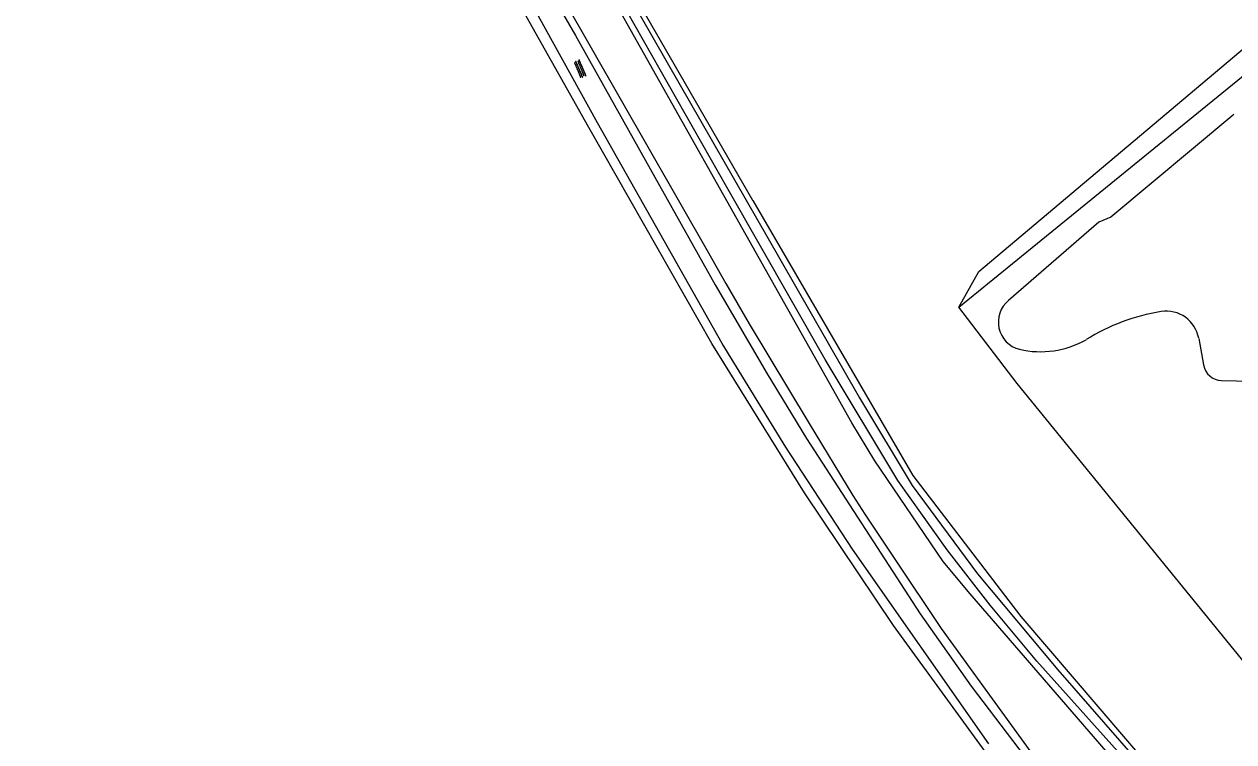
# Model space of a CAD drawing. Extents: x 128999 to 131010, y 395498 to 399007.
# Drawn here: x 129000 to 129145.9, y 398111.2 to 398197.7 of the extents above; entities that cross this region are included whole.
import ezdxf

# ---------------------------------------------------------------- set-up
doc = ezdxf.new("R2010")
doc.units = 0
for name, color, linetype in [('gg-knt-bronhoudergrens', 7, 'Continuous'), ('gg-knt-onverhard', 7, 'Continuous'), ('gg-kntw-bovenkant insteek waterloop', 7, 'Continuous'), ('gg-kntw-waterlijn', 7, 'Continuous'), ('gt-grn-groengrens', 7, 'Continuous'), ('gt-symb-overige verharding', 7, 'Continuous')]:
    doc.layers.add(name, color=color, linetype=linetype)

# ---------------------------------------------------------------- blocks, each defined once
blk = doc.blocks.new('gt0-OVH')
at = {"layer": 'gt-symb-overige verharding'}
for points in [[(-0.97, 0.3), (-0.97, 0.31), (-0.96, 0.32), (-0.97, 0.33), (-0.97, 0.34), (-0.98, 0.35), (-0.99, 0.35), (-1, 0.36), (-1.01, 0.35), (-1.02, 0.35), (-1.03, 0.34), (-1.03, 0.33), (-1.04, 0.32), (-1.03, 0.31), (-1.03, 0.3), (-1.02, 0.29), (-1.01, 0.29), (-1, 0.28), (-0.99, 0.29), (-0.98, 0.29)], [(-0.87, 0.11), (-0.87, 0.12), (-0.86, 0.13), (-0.87, 0.14), (-0.87, 0.15), (-0.88, 0.16), (-0.89, 0.16), (-0.9, 0.16), (-0.91, 0.16), (-0.92, 0.16), (-0.93, 0.15), (-0.93, 0.14), (-0.94, 0.13), (-0.93, 0.12), (-0.93, 0.11), (-0.92, 0.1), (-0.91, 0.09), (-0.9, 0.09), (-0.89, 0.09), (-0.88, 0.1)], [(-0.77, 0.3), (-0.77, 0.31), (-0.76, 0.32), (-0.77, 0.33), (-0.77, 0.34), (-0.78, 0.35), (-0.79, 0.35), (-0.8, 0.36), (-0.81, 0.35), (-0.82, 0.35), (-0.83, 0.34), (-0.83, 0.33), (-0.84, 0.32), (-0.83, 0.31), (-0.83, 0.3), (-0.82, 0.29), (-0.81, 0.29), (-0.8, 0.28), (-0.79, 0.29), (-0.78, 0.29)], [(-0.67, 0.11), (-0.67, 0.12), (-0.66, 0.13), (-0.67, 0.14), (-0.67, 0.15), (-0.68, 0.16), (-0.69, 0.16), (-0.7, 0.16), (-0.71, 0.16), (-0.72, 0.16), (-0.73, 0.15), (-0.73, 0.14), (-0.74, 0.13), (-0.73, 0.12), (-0.73, 0.11), (-0.72, 0.1), (-0.71, 0.09), (-0.7, 0.09), (-0.69, 0.09), (-0.68, 0.1)], [(-0.57, 0.3), (-0.57, 0.31), (-0.56, 0.32), (-0.57, 0.33), (-0.57, 0.34), (-0.58, 0.35), (-0.59, 0.35), (-0.6, 0.36), (-0.61, 0.35), (-0.62, 0.35), (-0.63, 0.34), (-0.63, 0.33), (-0.64, 0.32), (-0.63, 0.31), (-0.63, 0.3), (-0.62, 0.29), (-0.61, 0.29), (-0.6, 0.28), (-0.59, 0.29), (-0.58, 0.29)], [(-0.47, 0.11), (-0.47, 0.12), (-0.46, 0.13), (-0.47, 0.14), (-0.47, 0.15), (-0.48, 0.16), (-0.49, 0.16), (-0.5, 0.16), (-0.51, 0.16), (-0.52, 0.16), (-0.53, 0.15), (-0.53, 0.14), (-0.54, 0.13), (-0.53, 0.12), (-0.53, 0.11), (-0.52, 0.1), (-0.51, 0.09), (-0.5, 0.09), (-0.49, 0.09), (-0.48, 0.1)], [(-0.37, 0.3), (-0.37, 0.31), (-0.36, 0.32), (-0.37, 0.33), (-0.37, 0.34), (-0.38, 0.35), (-0.39, 0.35), (-0.4, 0.36), (-0.41, 0.35), (-0.42, 0.35), (-0.43, 0.34), (-0.43, 0.33), (-0.44, 0.32), (-0.43, 0.31), (-0.43, 0.3), (-0.42, 0.29), (-0.41, 0.29), (-0.4, 0.28), (-0.39, 0.29), (-0.38, 0.29)], [(-0.27, 0.11), (-0.27, 0.12), (-0.26, 0.13), (-0.27, 0.14), (-0.27, 0.15), (-0.28, 0.16), (-0.29, 0.16), (-0.3, 0.16), (-0.31, 0.16), (-0.32, 0.16), (-0.33, 0.15), (-0.33, 0.14), (-0.34, 0.13), (-0.33, 0.12), (-0.33, 0.11), (-0.32, 0.1), (-0.31, 0.09), (-0.3, 0.09), (-0.29, 0.09), (-0.28, 0.1)], [(-0.17, 0.3), (-0.17, 0.31), (-0.16, 0.32), (-0.17, 0.33), (-0.17, 0.34), (-0.18, 0.35), (-0.19, 0.35), (-0.2, 0.36), (-0.21, 0.35), (-0.22, 0.35), (-0.23, 0.34), (-0.23, 0.33), (-0.24, 0.32), (-0.23, 0.31), (-0.23, 0.3), (-0.22, 0.29), (-0.21, 0.29), (-0.2, 0.28), (-0.19, 0.29), (-0.18, 0.29)], [(-0.07, 0.11), (-0.07, 0.12), (-0.06, 0.13), (-0.07, 0.14), (-0.07, 0.15), (-0.08, 0.16), (-0.09, 0.16), (-0.1, 0.16), (-0.11, 0.16), (-0.12, 0.16), (-0.13, 0.15), (-0.13, 0.14), (-0.14, 0.13), (-0.13, 0.12), (-0.13, 0.11), (-0.12, 0.1), (-0.11, 0.09), (-0.1, 0.09), (-0.09, 0.09), (-0.08, 0.1)], [(0.03, 0.3), (0.03, 0.31), (0.04, 0.32), (0.03, 0.33), (0.03, 0.34), (0.02, 0.35), (0.01, 0.35), (0, 0.36), (-0.01, 0.35), (-0.02, 0.35), (-0.03, 0.34), (-0.03, 0.33), (-0.04, 0.32), (-0.03, 0.31), (-0.03, 0.3), (-0.02, 0.29), (-0.01, 0.29), (0, 0.28), (0.01, 0.29), (0.02, 0.29)], [(0.13, 0.11), (0.13, 0.12), (0.14, 0.13), (0.13, 0.14), (0.13, 0.15), (0.12, 0.16), (0.11, 0.16), (0.1, 0.16), (0.09, 0.16), (0.08, 0.16), (0.07, 0.15), (0.07, 0.14), (0.06, 0.13), (0.07, 0.12), (0.07, 0.11), (0.08, 0.1), (0.09, 0.09), (0.1, 0.09), (0.11, 0.09), (0.12, 0.1)], [(0.23, 0.3), (0.23, 0.31), (0.24, 0.32), (0.23, 0.33), (0.23, 0.34), (0.22, 0.35), (0.21, 0.35), (0.2, 0.36), (0.19, 0.35), (0.18, 0.35), (0.17, 0.34), (0.17, 0.33), (0.16, 0.32), (0.17, 0.31), (0.17, 0.3), (0.18, 0.29), (0.19, 0.29), (0.2, 0.28), (0.21, 0.29), (0.22, 0.29)], [(0.33, 0.11), (0.33, 0.12), (0.34, 0.13), (0.33, 0.14), (0.33, 0.15), (0.32, 0.16), (0.31, 0.16), (0.3, 0.16), (0.29, 0.16), (0.28, 0.16), (0.27, 0.15), (0.27, 0.14), (0.26, 0.13), (0.27, 0.12), (0.27, 0.11), (0.28, 0.1), (0.29, 0.09), (0.3, 0.09), (0.31, 0.09), (0.32, 0.1)], [(0.43, 0.3), (0.43, 0.31), (0.44, 0.32), (0.43, 0.33), (0.43, 0.34), (0.42, 0.35), (0.41, 0.35), (0.4, 0.36), (0.39, 0.35), (0.38, 0.35), (0.37, 0.34), (0.37, 0.33), (0.36, 0.32), (0.37, 0.31), (0.37, 0.3), (0.38, 0.29), (0.39, 0.29), (0.4, 0.28), (0.41, 0.29), (0.42, 0.29)], [(0.53, 0.11), (0.53, 0.12), (0.54, 0.13), (0.53, 0.14), (0.53, 0.15), (0.52, 0.16), (0.51, 0.16), (0.5, 0.16), (0.49, 0.16), (0.48, 0.16), (0.47, 0.15), (0.47, 0.14), (0.46, 0.13), (0.47, 0.12), (0.47, 0.11), (0.48, 0.1), (0.49, 0.09), (0.5, 0.09), (0.51, 0.09), (0.52, 0.1)], [(0.63, 0.3), (0.63, 0.31), (0.64, 0.32), (0.63, 0.33), (0.63, 0.34), (0.62, 0.35), (0.61, 0.35), (0.6, 0.36), (0.59, 0.35), (0.58, 0.35), (0.57, 0.34), (0.57, 0.33), (0.56, 0.32), (0.57, 0.31), (0.57, 0.3), (0.58, 0.29), (0.59, 0.29), (0.6, 0.28), (0.61, 0.29), (0.62, 0.29)], [(0.73, 0.11), (0.73, 0.12), (0.74, 0.13), (0.73, 0.14), (0.73, 0.15), (0.72, 0.16), (0.71, 0.16), (0.7, 0.16), (0.69, 0.16), (0.68, 0.16), (0.67, 0.15), (0.67, 0.14), (0.66, 0.13), (0.67, 0.12), (0.67, 0.11), (0.68, 0.1), (0.69, 0.09), (0.7, 0.09), (0.71, 0.09), (0.72, 0.1)], [(0.83, 0.3), (0.83, 0.31), (0.84, 0.32), (0.83, 0.33), (0.83, 0.34), (0.82, 0.35), (0.81, 0.35), (0.8, 0.36), (0.79, 0.35), (0.78, 0.35), (0.77, 0.34), (0.77, 0.33), (0.76, 0.32), (0.77, 0.31), (0.77, 0.3), (0.78, 0.29), (0.79, 0.29), (0.8, 0.28), (0.81, 0.29), (0.82, 0.29)], [(0.93, 0.11), (0.93, 0.12), (0.94, 0.13), (0.93, 0.14), (0.93, 0.15), (0.92, 0.16), (0.91, 0.16), (0.9, 0.16), (0.89, 0.16), (0.88, 0.16), (0.87, 0.15), (0.87, 0.14), (0.86, 0.13), (0.87, 0.12), (0.87, 0.11), (0.88, 0.1), (0.89, 0.09), (0.9, 0.09), (0.91, 0.09), (0.92, 0.1)], [(1.03, 0.3), (1.03, 0.31), (1.04, 0.32), (1.03, 0.33), (1.03, 0.34), (1.02, 0.35), (1.01, 0.35), (1, 0.36), (0.99, 0.35), (0.98, 0.35), (0.97, 0.34), (0.97, 0.33), (0.96, 0.32), (0.97, 0.31), (0.97, 0.3), (0.98, 0.29), (0.99, 0.29), (1, 0.28), (1.01, 0.29), (1.02, 0.29)], [(-0.97, -0.14), (-0.97, -0.13), (-0.96, -0.12), (-0.97, -0.11), (-0.97, -0.1), (-0.98, -0.09), (-0.99, -0.09), (-1, -0.08), (-1.01, -0.09), (-1.02, -0.09), (-1.03, -0.1), (-1.03, -0.11), (-1.04, -0.12), (-1.03, -0.13), (-1.03, -0.14), (-1.02, -0.15), (-1.01, -0.15), (-1, -0.16), (-0.99, -0.15), (-0.98, -0.15)], [(-0.87, -0.33), (-0.87, -0.32), (-0.86, -0.31), (-0.87, -0.3), (-0.87, -0.29), (-0.88, -0.28), (-0.89, -0.28), (-0.9, -0.28), (-0.91, -0.28), (-0.92, -0.28), (-0.93, -0.29), (-0.93, -0.3), (-0.94, -0.31), (-0.93, -0.32), (-0.93, -0.33), (-0.92, -0.34), (-0.91, -0.35), (-0.9, -0.35), (-0.89, -0.35), (-0.88, -0.34)], [(-0.77, -0.14), (-0.77, -0.13), (-0.76, -0.12), (-0.77, -0.11), (-0.77, -0.1), (-0.78, -0.09), (-0.79, -0.09), (-0.8, -0.08), (-0.81, -0.09), (-0.82, -0.09), (-0.83, -0.1), (-0.83, -0.11), (-0.84, -0.12), (-0.83, -0.13), (-0.83, -0.14), (-0.82, -0.15), (-0.81, -0.15), (-0.8, -0.16), (-0.79, -0.15), (-0.78, -0.15)], [(-0.67, -0.33), (-0.67, -0.32), (-0.66, -0.31), (-0.67, -0.3), (-0.67, -0.29), (-0.68, -0.28), (-0.69, -0.28), (-0.7, -0.28), (-0.71, -0.28), (-0.72, -0.28), (-0.73, -0.29), (-0.73, -0.3), (-0.74, -0.31), (-0.73, -0.32), (-0.73, -0.33), (-0.72, -0.34), (-0.71, -0.35), (-0.7, -0.35), (-0.69, -0.35), (-0.68, -0.34)], [(-0.57, -0.14), (-0.57, -0.13), (-0.56, -0.12), (-0.57, -0.11), (-0.57, -0.1), (-0.58, -0.09), (-0.59, -0.09), (-0.6, -0.08), (-0.61, -0.09), (-0.62, -0.09), (-0.63, -0.1), (-0.63, -0.11), (-0.64, -0.12), (-0.63, -0.13), (-0.63, -0.14), (-0.62, -0.15), (-0.61, -0.15), (-0.6, -0.16), (-0.59, -0.15), (-0.58, -0.15)], [(-0.47, -0.33), (-0.47, -0.32), (-0.46, -0.31), (-0.47, -0.3), (-0.47, -0.29), (-0.48, -0.28), (-0.49, -0.28), (-0.5, -0.28), (-0.51, -0.28), (-0.52, -0.28), (-0.53, -0.29), (-0.53, -0.3), (-0.54, -0.31), (-0.53, -0.32), (-0.53, -0.33), (-0.52, -0.34), (-0.51, -0.35), (-0.5, -0.35), (-0.49, -0.35), (-0.48, -0.34)], [(-0.37, -0.14), (-0.37, -0.13), (-0.36, -0.12), (-0.37, -0.11), (-0.37, -0.1), (-0.38, -0.09), (-0.39, -0.09), (-0.4, -0.08), (-0.41, -0.09), (-0.42, -0.09), (-0.43, -0.1), (-0.43, -0.11), (-0.44, -0.12), (-0.43, -0.13), (-0.43, -0.14), (-0.42, -0.15), (-0.41, -0.15), (-0.4, -0.16), (-0.39, -0.15), (-0.38, -0.15)], [(-0.27, -0.33), (-0.27, -0.32), (-0.26, -0.31), (-0.27, -0.3), (-0.27, -0.29), (-0.28, -0.28), (-0.29, -0.28), (-0.3, -0.28), (-0.31, -0.28), (-0.32, -0.28), (-0.33, -0.29), (-0.33, -0.3), (-0.34, -0.31), (-0.33, -0.32), (-0.33, -0.33), (-0.32, -0.34), (-0.31, -0.35), (-0.3, -0.35), (-0.29, -0.35), (-0.28, -0.34)], [(-0.17, -0.14), (-0.17, -0.13), (-0.16, -0.12), (-0.17, -0.11), (-0.17, -0.1), (-0.18, -0.09), (-0.19, -0.09), (-0.2, -0.08), (-0.21, -0.09), (-0.22, -0.09), (-0.23, -0.1), (-0.23, -0.11), (-0.24, -0.12), (-0.23, -0.13), (-0.23, -0.14), (-0.22, -0.15), (-0.21, -0.15), (-0.2, -0.16), (-0.19, -0.15), (-0.18, -0.15)], [(-0.07, -0.33), (-0.07, -0.32), (-0.06, -0.31), (-0.07, -0.3), (-0.07, -0.29), (-0.08, -0.28), (-0.09, -0.28), (-0.1, -0.28), (-0.11, -0.28), (-0.12, -0.28), (-0.13, -0.29), (-0.13, -0.3), (-0.14, -0.31), (-0.13, -0.32), (-0.13, -0.33), (-0.12, -0.34), (-0.11, -0.35), (-0.1, -0.35), (-0.09, -0.35), (-0.08, -0.34)], [(0.03, -0.14), (0.03, -0.13), (0.04, -0.12), (0.03, -0.11), (0.03, -0.1), (0.02, -0.09), (0.01, -0.09), (0, -0.08), (-0.01, -0.09), (-0.02, -0.09), (-0.03, -0.1), (-0.03, -0.11), (-0.04, -0.12), (-0.03, -0.13), (-0.03, -0.14), (-0.02, -0.15), (-0.01, -0.15), (0, -0.16), (0.01, -0.15), (0.02, -0.15)], [(0.13, -0.33), (0.13, -0.32), (0.14, -0.31), (0.13, -0.3), (0.13, -0.29), (0.12, -0.28), (0.11, -0.28), (0.1, -0.28), (0.09, -0.28), (0.08, -0.28), (0.07, -0.29), (0.07, -0.3), (0.06, -0.31), (0.07, -0.32), (0.07, -0.33), (0.08, -0.34), (0.09, -0.35), (0.1, -0.35), (0.11, -0.35), (0.12, -0.34)], [(0.23, -0.14), (0.23, -0.13), (0.24, -0.12), (0.23, -0.11), (0.23, -0.1), (0.22, -0.09), (0.21, -0.09), (0.2, -0.08), (0.19, -0.09), (0.18, -0.09), (0.17, -0.1), (0.17, -0.11), (0.16, -0.12), (0.17, -0.13), (0.17, -0.14), (0.18, -0.15), (0.19, -0.15), (0.2, -0.16), (0.21, -0.15), (0.22, -0.15)], [(0.33, -0.33), (0.33, -0.32), (0.34, -0.31), (0.33, -0.3), (0.33, -0.29), (0.32, -0.28), (0.31, -0.28), (0.3, -0.28), (0.29, -0.28), (0.28, -0.28), (0.27, -0.29), (0.27, -0.3), (0.26, -0.31), (0.27, -0.32), (0.27, -0.33), (0.28, -0.34), (0.29, -0.35), (0.3, -0.35), (0.31, -0.35), (0.32, -0.34)], [(0.43, -0.14), (0.43, -0.13), (0.44, -0.12), (0.43, -0.11), (0.43, -0.1), (0.42, -0.09), (0.41, -0.09), (0.4, -0.08), (0.39, -0.09), (0.38, -0.09), (0.37, -0.1), (0.37, -0.11), (0.36, -0.12), (0.37, -0.13), (0.37, -0.14), (0.38, -0.15), (0.39, -0.15), (0.4, -0.16), (0.41, -0.15), (0.42, -0.15)], [(0.53, -0.33), (0.53, -0.32), (0.54, -0.31), (0.53, -0.3), (0.53, -0.29), (0.52, -0.28), (0.51, -0.28), (0.5, -0.28), (0.49, -0.28), (0.48, -0.28), (0.47, -0.29), (0.47, -0.3), (0.46, -0.31), (0.47, -0.32), (0.47, -0.33), (0.48, -0.34), (0.49, -0.35), (0.5, -0.35), (0.51, -0.35), (0.52, -0.34)], [(0.63, -0.14), (0.63, -0.13), (0.64, -0.12), (0.63, -0.11), (0.63, -0.1), (0.62, -0.09), (0.61, -0.09), (0.6, -0.08), (0.59, -0.09), (0.58, -0.09), (0.57, -0.1), (0.57, -0.11), (0.56, -0.12), (0.57, -0.13), (0.57, -0.14), (0.58, -0.15), (0.59, -0.15), (0.6, -0.16), (0.61, -0.15), (0.62, -0.15)], [(0.73, -0.33), (0.73, -0.32), (0.74, -0.31), (0.73, -0.3), (0.73, -0.29), (0.72, -0.28), (0.71, -0.28), (0.7, -0.28), (0.69, -0.28), (0.68, -0.28), (0.67, -0.29), (0.67, -0.3), (0.66, -0.31), (0.67, -0.32), (0.67, -0.33), (0.68, -0.34), (0.69, -0.35), (0.7, -0.35), (0.71, -0.35), (0.72, -0.34)], [(0.83, -0.14), (0.83, -0.13), (0.84, -0.12), (0.83, -0.11), (0.83, -0.1), (0.82, -0.09), (0.81, -0.09), (0.8, -0.08), (0.79, -0.09), (0.78, -0.09), (0.77, -0.1), (0.77, -0.11), (0.76, -0.12), (0.77, -0.13), (0.77, -0.14), (0.78, -0.15), (0.79, -0.15), (0.8, -0.16), (0.81, -0.15), (0.82, -0.15)], [(0.93, -0.33), (0.93, -0.32), (0.94, -0.31), (0.93, -0.3), (0.93, -0.29), (0.92, -0.28), (0.91, -0.28), (0.9, -0.28), (0.89, -0.28), (0.88, -0.28), (0.87, -0.29), (0.87, -0.3), (0.86, -0.31), (0.87, -0.32), (0.87, -0.33), (0.88, -0.34), (0.89, -0.35), (0.9, -0.35), (0.91, -0.35), (0.92, -0.34)], [(1.03, -0.14), (1.03, -0.13), (1.04, -0.12), (1.03, -0.11), (1.03, -0.1), (1.02, -0.09), (1.01, -0.09), (1, -0.08), (0.99, -0.09), (0.98, -0.09), (0.97, -0.1), (0.97, -0.11), (0.96, -0.12), (0.97, -0.13), (0.97, -0.14), (0.98, -0.15), (0.99, -0.15), (1, -0.16), (1.01, -0.15), (1.02, -0.15)]]:
    blk.add_lwpolyline(points, close=True, dxfattribs=at)

msp = doc.modelspace()

# ---------------------------------------------------------------- linework, layer by layer
at = {"layer": 'gg-knt-bronhoudergrens'}
msp.add_lwpolyline([(129112.71, 398163.61), (129115.16, 398167.91), (129149.56, 398196.86)], dxfattribs=at)
at = {"layer": 'gg-knt-onverhard'}
for points in [[(129048.99, 398226.49), (129066.51, 398196.35), (129073.43, 398183.93), (129083.35, 398166.29), (129089.6, 398155.58), (129094.36, 398147.75), (129108.08, 398126.64), (129114.2, 398117.93), (129122.13, 398107.5)], [(129116.34, 398110.95), (129099.91, 398134.44), (129091.86, 398146.74), (129084.19, 398159.23), (129069.16, 398185.82), (129056.79, 398208.15)]]:
    msp.add_lwpolyline(points, dxfattribs=at)
at = {"layer": 'gg-kntw-bovenkant insteek waterloop'}
msp.add_line((129112.71, 398163.61), (129147.48, 398191.84), dxfattribs=at)
for points in [[(129061.99, 398219.57), (129062.72, 398220.08), (129087.83, 398176.51), (129087.87, 398176.46)], [(129087.87, 398176.46), (129107.18, 398143.3), (129120.22, 398126.31)], [(129149.49, 398117.94), (129119.77, 398154.4), (129112.71, 398163.61)], [(129120.22, 398126.31), (129135.93, 398107.94), (129154.73, 398088.21), (129167.46, 398070.72), (129188.14, 398045.14)]]:
    msp.add_lwpolyline(points, dxfattribs=at)
at = {"layer": 'gg-kntw-waterlijn'}
for p, q in [((129141.67, 398159.84), (129142.25, 398156.65)), ((129144.42, 398154.77), (129148.04, 398154.67))]:
    msp.add_line(p, q, dxfattribs=at)
for points in [[(129153.06, 398086.99), (129145.44, 398094.93), (129122.14, 398120.93), (129116.52, 398127.68), (129111.31, 398134.35), (129105.36, 398142.71), (129096.59, 398157.31), (129084.76, 398178.06), (129063.64, 398215.23)], [(129067.66, 398210.39), (129077.57, 398193.09), (129091.13, 398169.42), (129100.73, 398152.66), (129107.12, 398142.1), (129115, 398131.46), (129124.65, 398119.89), (129135.97, 398106.93), (129145.37, 398096.92), (129154.52, 398087.18)], [(129145.89, 398186.83), (129131.06, 398174.47), (129129.62, 398173.86), (129118.72, 398164.39)]]:
    msp.add_lwpolyline(points, dxfattribs=at)
for centre, radius, start, end in [((129120.85, 398161.79), 3.36, 129.1848, 256.0691), ((129141.06, 398138.78), 24.61, 99.2087, 121.8451), ((129137.75, 398159.15), 3.97, 10.0953, 99.1019), ((129122.57, 398169.41), 11.18, 256.914, 299.5177), ((129144.42, 398156.96), 2.19, 188.1916, 270.0299)]:
    msp.add_arc(centre, radius, start, end, dxfattribs=at)
at = {"layer": 'gt-grn-groengrens'}
for points in [[(129118, 398068.76), (129120.56, 398068.53), (129125.2, 398070.25), (129130.36, 398073.43), (129133.88, 398078.16), (129135, 398080.48), (129133.37, 398085.56), (129127.09, 398094.67), (129104.84, 398125.23), (129094.1, 398141.22), (129082.95, 398159.22), (129068.09, 398185.27), (129054.96, 398208.67), (129040.69, 398232.91), (129018.8, 398266.82), (129004.87, 398287.45), (129000, 398293.79)], [(129185.81, 398043.8), (129171.03, 398062.37), (129165.04, 398069.34), (129162.71, 398072.16), (129152.39, 398086.77), (129144.8, 398094.17), (129140.77, 398098.21), (129114.1, 398129.05), (129110.83, 398132.93), (129102.6, 398145.09), (129099.83, 398149.67), (129063.94, 398213.43), (129061, 398218.88)], [(129058.06, 398212.96), (129082.39, 398170.44), (129084.61, 398166.45), (129087.43, 398161.59), (129094.68, 398149.57), (129099.95, 398140.88), (129101.38, 398138.66), (129104.92, 398133.35), (129110.59, 398124.88), (129121.73, 398109.52), (129128.12, 398101.31), (129131.44, 398096.98), (129135.64, 398091.66), (129138.31, 398087.18), (129140.34, 398081.38), (129140.49, 398076.68), (129139.14, 398073.02), (129136.43, 398069.06), (129132.18, 398065.82), (129127.66, 398063.64), (129123.86, 398062.47)]]:
    msp.add_lwpolyline(points, dxfattribs=at)

# ---------------------------------------------------------------- block references
at = {"layer": 'gt-symb-overige verharding', "rotation": -66.84657167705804}
msp.add_blockref('gt0-OVH', (129067.04, 398192.32), dxfattribs=at)

doc.saveas('drawing.dxf')
